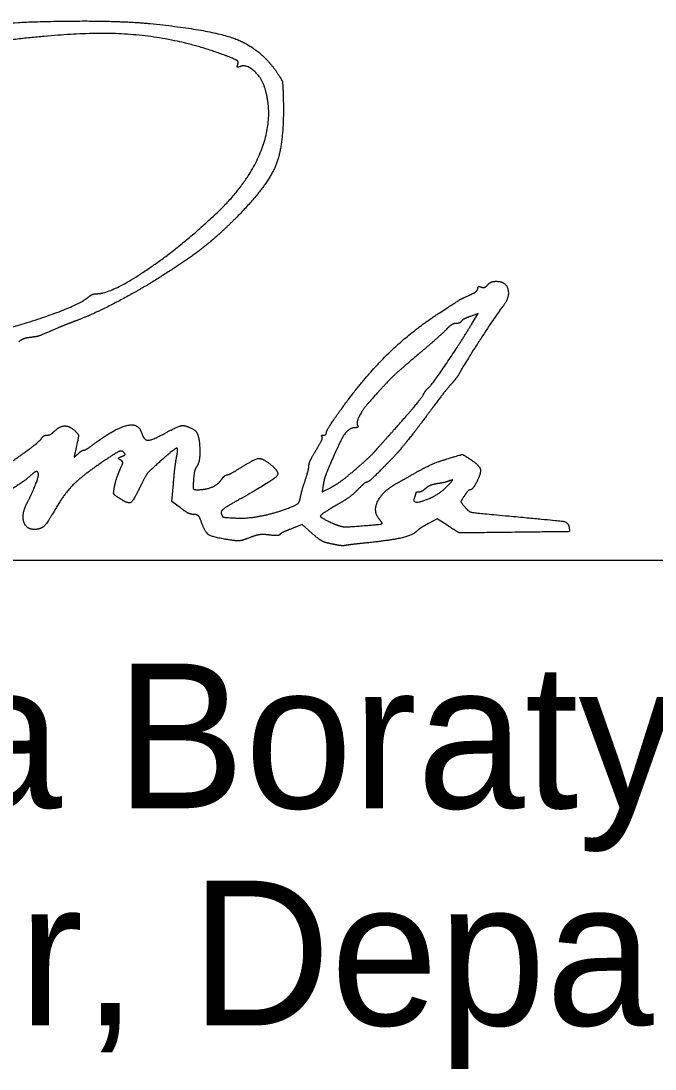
# Model space of a CAD drawing. Extents: x -19.9 to 41.9, y 0 to 32.3.
# Drawn here: x 25.07 to 25.683, y 8.241 to 9.255 of the extents above; entities that cross this region are included whole.
import ezdxf

# ---------------------------------------------------------------- set-up
doc = ezdxf.new("R2010")
doc.units = 0
doc.layers.add('SH_Data', color=7, linetype='Continuous')
doc.layers.add('SH_Text', color=7, linetype='Continuous')

msp = doc.modelspace()

# ---------------------------------------------------------------- linework, layer by layer
at = {"layer": 'SH_Data'}
msp.add_line((24.4746, 8.7333), (27.9746, 8.7333), dxfattribs=at)
at = {"layer": 'SH_Text'}
for points in [[(25.5064, 8.9628), (25.5118, 8.9717), (25.5044, 8.9691)], [(25.224, 8.7838), (25.2157, 8.7901), (25.2172, 8.8072)], [(25.362, 8.8058), (25.361, 8.7993), (25.3696, 8.8037)], [(25.4828, 8.7664), (25.4722, 8.7733), (25.4638, 8.7687)], [(25.351, 8.7594), (25.3418, 8.7677), (25.3313, 8.7636)]]:
    msp.add_lwpolyline(points, dxfattribs=at)
for points in [[(25.0365, 9.2492), (25.0433, 9.2534), (25.1603, 9.2556), (25.1947, 9.2523)], [(25.1947, 9.2523), (25.2539, 9.2464), (25.3015, 9.2281), (25.3173, 9.2051)], [(25.2672, 9.2215), (25.2166, 9.2405), (25.1086, 9.2445), (25.0183, 9.2307)], [(25.2795, 9.2129), (25.2805, 9.2154), (25.277, 9.2178), (25.2672, 9.2215)], [(25.2819, 9.2108), (25.2793, 9.2098), (25.2786, 9.2104), (25.2795, 9.2129)], [(25.3053, 9.1909), (25.302, 9.2007), (25.2876, 9.213), (25.2819, 9.2108)], [(25.3173, 9.2051), (25.3222, 9.1978), (25.3231, 9.1935), (25.3235, 9.1756)], [(25.2598, 9.0697), (25.2907, 9.0991), (25.3146, 9.1627), (25.3053, 9.1909)], [(25.3235, 9.1756), (25.3242, 9.1349), (25.3081, 9.0952), (25.2787, 9.0653)], [(25.1431, 8.991), (25.1572, 8.991), (25.2253, 9.0369), (25.2598, 9.0697)], [(25.2787, 9.0653), (25.2601, 9.0464), (25.2277, 9.0215), (25.1972, 9.0026)], [(25.1972, 9.0026), (25.178, 8.9908), (25.1368, 8.9698), (25.1227, 8.9647)], [(25.5212, 8.9996), (25.5228, 9.0015), (25.5265, 9.003), (25.5294, 9.003)], [(25.5294, 9.003), (25.5389, 9.003), (25.5426, 8.987), (25.5352, 8.978)], [(25.5037, 8.9897), (25.508, 8.9916), (25.5115, 8.9944), (25.5115, 8.996)], [(25.5115, 8.996), (25.5115, 8.9975), (25.513, 8.9982), (25.5149, 8.9974)], [(25.5149, 8.9974), (25.5168, 8.9967), (25.5196, 8.9977), (25.5212, 8.9996)], [(25.0231, 8.9491), (25.06, 8.9573), (25.1263, 8.9802), (25.1349, 8.9877)], [(25.1349, 8.9877), (25.137, 8.9895), (25.1406, 8.991), (25.1431, 8.991)], [(25.4747, 8.9726), (25.4937, 8.9849), (25.4955, 8.986), (25.5037, 8.9897)], [(25.3801, 8.8801), (25.4023, 8.9109), (25.4474, 8.955), (25.4747, 8.9726)], [(25.5352, 8.978), (25.531, 8.973), (25.4982, 8.9225), (25.495, 8.9164)], [(25.1227, 8.9647), (25.1181, 8.963), (25.111, 8.9602), (25.1071, 8.9585)], [(25.4636, 8.8998), (25.4664, 8.9018), (25.4946, 8.9433), (25.5064, 8.9628)], [(25.4904, 8.9622), (25.4882, 8.9622), (25.4842, 8.9598), (25.4816, 8.9568)], [(25.4957, 8.9644), (25.495, 8.9632), (25.4926, 8.9622), (25.4904, 8.9622)], [(25.5044, 8.9691), (25.5004, 8.9677), (25.4965, 8.9656), (25.4957, 8.9644)], [(25.1071, 8.9585), (25.09, 8.9511), (25.0851, 8.9494), (25.0785, 8.9486)], [(25.4816, 8.9568), (25.4789, 8.9539), (25.4664, 8.9428), (25.4539, 8.9322)], [(25.0785, 8.9486), (25.0746, 8.9482), (25.0698, 8.9463), (25.0677, 8.9445)], [(25.4539, 8.9322), (25.4343, 8.9157), (25.4226, 8.9043), (25.4059, 8.8855)], [(25.495, 8.9164), (25.4933, 8.9129), (25.4894, 8.9075), (25.4864, 8.9042)], [(25.4864, 8.9042), (25.4834, 8.901), (25.4745, 8.8897), (25.4666, 8.879)], [(25.4284, 8.8569), (25.4437, 8.874), (25.4573, 8.8904), (25.4597, 8.8947)], [(25.4597, 8.8947), (25.4609, 8.8969), (25.4627, 8.8992), (25.4636, 8.8998)], [(25.4059, 8.8855), (25.4, 8.8788), (25.3938, 8.866), (25.3952, 8.8636)], [(25.3651, 8.8568), (25.3651, 8.8582), (25.3718, 8.8687), (25.3801, 8.8801)], [(25.4666, 8.879), (25.4587, 8.8684), (25.451, 8.8582), (25.4496, 8.8563)], [(25.1022, 8.8581), (25.1072, 8.8631), (25.1172, 8.8631), (25.1221, 8.8582)], [(25.1402, 8.8456), (25.1605, 8.8607), (25.1832, 8.8663), (25.1862, 8.8569)], [(25.21, 8.8565), (25.2219, 8.8631), (25.2292, 8.8639), (25.2374, 8.8593)], [(25.393, 8.8614), (25.3866, 8.8614), (25.3771, 8.8463), (25.365, 8.817)], [(25.3952, 8.8636), (25.396, 8.8624), (25.3949, 8.8614), (25.393, 8.8614)], [(25.0471, 8.8194), (25.0657, 8.8317), (25.0881, 8.8484), (25.0898, 8.8512)], [(25.0898, 8.8512), (25.0909, 8.8529), (25.0932, 8.8542), (25.095, 8.8542)], [(25.095, 8.8542), (25.0969, 8.8542), (25.1001, 8.856), (25.1022, 8.8581)], [(25.1221, 8.8582), (25.1253, 8.8551), (25.1255, 8.8526), (25.1234, 8.8434)], [(25.1862, 8.8569), (25.1886, 8.8493), (25.1967, 8.8492), (25.21, 8.8565)], [(25.2374, 8.8593), (25.2418, 8.8568), (25.2435, 8.8288), (25.2396, 8.8236)], [(25.3553, 8.8399), (25.3592, 8.8462), (25.3617, 8.852), (25.3609, 8.8528)], [(25.3609, 8.8528), (25.3601, 8.8536), (25.3607, 8.8542), (25.3623, 8.8542)], [(25.3623, 8.8542), (25.3638, 8.8542), (25.3651, 8.8554), (25.3651, 8.8568)], [(25.4128, 8.8394), (25.4159, 8.8429), (25.4229, 8.8508), (25.4284, 8.8569)], [(25.4496, 8.8563), (25.4363, 8.8399), (25.4318, 8.8348), (25.4199, 8.8226)], [(25.1234, 8.8434), (25.1211, 8.8332), (25.1212, 8.8327), (25.125, 8.8361)], [(25.1308, 8.8398), (25.1318, 8.8398), (25.136, 8.8424), (25.1402, 8.8456)], [(25.2201, 8.832), (25.222, 8.8415), (25.2193, 8.8419), (25.21, 8.8337)], [(25.3483, 8.8252), (25.3483, 8.827), (25.3515, 8.8336), (25.3553, 8.8399)], [(25.125, 8.8361), (25.1272, 8.8382), (25.1299, 8.8398), (25.1308, 8.8398)], [(25.1689, 8.8378), (25.1671, 8.8396), (25.1612, 8.8368), (25.1487, 8.8283)], [(25.1661, 8.8301), (25.1639, 8.8315), (25.1642, 8.8324), (25.1673, 8.8336)], [(25.1654, 8.8203), (25.1682, 8.8265), (25.1684, 8.8287), (25.1661, 8.8301)], [(25.1673, 8.8336), (25.1703, 8.8347), (25.1707, 8.8359), (25.1689, 8.8378)], [(25.21, 8.8337), (25.1941, 8.8197), (25.1904, 8.8152), (25.1849, 8.8039)], [(25.2172, 8.8072), (25.218, 8.8166), (25.2193, 8.8277), (25.2201, 8.832)], [(25.2827, 8.823), (25.2956, 8.8313), (25.3032, 8.8321), (25.3109, 8.826)], [(25.3927, 8.8206), (25.4006, 8.8274), (25.4097, 8.8359), (25.4128, 8.8394)], [(25.4527, 8.8186), (25.4606, 8.8231), (25.4738, 8.8288), (25.482, 8.8313)], [(25.482, 8.8313), (25.496, 8.8355), (25.4972, 8.8355), (25.5031, 8.8317)], [(25.5031, 8.8317), (25.5127, 8.8254), (25.5151, 8.818), (25.5105, 8.809)], [(25.1487, 8.8283), (25.129, 8.8149), (25.1118, 8.7978), (25.1035, 8.7834)], [(25.1603, 8.8046), (25.1611, 8.8088), (25.1634, 8.8158), (25.1654, 8.8203)], [(25.2396, 8.8236), (25.2383, 8.822), (25.237, 8.8163), (25.2366, 8.811)], [(25.2691, 8.8158), (25.2703, 8.8158), (25.2764, 8.8191), (25.2827, 8.823)], [(25.3109, 8.826), (25.3206, 8.8184), (25.3137, 8.8105), (25.2822, 8.7927)], [(25.3448, 8.811), (25.3467, 8.817), (25.3483, 8.8233), (25.3483, 8.8252)], [(25.3696, 8.8037), (25.3744, 8.8062), (25.3848, 8.8137), (25.3927, 8.8206)], [(25.4199, 8.8226), (25.4124, 8.8149), (25.4053, 8.8086), (25.4043, 8.8086)], [(25.0791, 8.8152), (25.0695, 8.806), (25.0307, 8.7873), (25.0123, 8.7828)], [(25.0761, 8.7894), (25.0802, 8.7971), (25.0867, 8.8134), (25.0867, 8.8161)], [(25.0867, 8.8161), (25.0867, 8.8192), (25.0827, 8.8187), (25.0791, 8.8152)], [(25.2366, 8.811), (25.2361, 8.8034), (25.2368, 8.8014), (25.24, 8.8014)], [(25.24, 8.8014), (25.2483, 8.8014), (25.2603, 8.8063), (25.2635, 8.811)], [(25.2635, 8.811), (25.2654, 8.8136), (25.2679, 8.8158), (25.2691, 8.8158)], [(25.34, 8.794), (25.3407, 8.7974), (25.3428, 8.8051), (25.3448, 8.811)], [(25.365, 8.817), (25.3639, 8.8144), (25.3626, 8.8093), (25.362, 8.8058)], [(25.4331, 8.8076), (25.436, 8.8091), (25.4448, 8.8141), (25.4527, 8.8186)], [(25.4839, 8.8099), (25.4812, 8.8089), (25.4759, 8.8077), (25.4721, 8.8072)], [(25.4815, 8.8044), (25.487, 8.8099), (25.4875, 8.8113), (25.4839, 8.8099)], [(25.1649, 8.7931), (25.1599, 8.7964), (25.1591, 8.7984), (25.1603, 8.8046)], [(25.1849, 8.8039), (25.1782, 8.7902), (25.1734, 8.7876), (25.1649, 8.7931)], [(25.3957, 8.8017), (25.3921, 8.7979), (25.384, 8.7917), (25.3777, 8.7881)], [(25.4043, 8.8086), (25.4032, 8.8086), (25.3993, 8.8055), (25.3957, 8.8017)], [(25.4161, 8.7732), (25.41, 8.7806), (25.4198, 8.8003), (25.4331, 8.8076)], [(25.4501, 8.7933), (25.4475, 8.7868), (25.473, 8.7957), (25.4815, 8.8044)], [(25.4611, 8.8026), (25.4589, 8.8007), (25.4558, 8.799), (25.4543, 8.799)], [(25.4721, 8.8072), (25.4682, 8.8066), (25.4633, 8.8046), (25.4611, 8.8026)], [(25.5045, 8.8014), (25.5034, 8.8014), (25.5007, 8.7988), (25.4986, 8.7956)], [(25.5105, 8.809), (25.5083, 8.8048), (25.5056, 8.8014), (25.5045, 8.8014)], [(25.0828, 8.763), (25.0744, 8.763), (25.0704, 8.7788), (25.0761, 8.7894)], [(25.2822, 8.7927), (25.2689, 8.7853), (25.2627, 8.7805), (25.2635, 8.7783)], [(25.3273, 8.7833), (25.3361, 8.7867), (25.3391, 8.7892), (25.34, 8.794)], [(25.4515, 8.798), (25.4515, 8.7975), (25.4508, 8.7953), (25.4501, 8.7933)], [(25.4543, 8.799), (25.4528, 8.799), (25.4515, 8.7986), (25.4515, 8.798)], [(25.4986, 8.7956), (25.4951, 8.7903), (25.4952, 8.7894), (25.499, 8.7847)], [(25.1035, 8.7834), (25.0953, 8.7693), (25.0889, 8.763), (25.0828, 8.763)], [(25.237, 8.7774), (25.2345, 8.7774), (25.2286, 8.7803), (25.224, 8.7838)], [(25.2775, 8.774), (25.288, 8.7734), (25.3142, 8.7783), (25.3273, 8.7833)], [(25.3777, 8.7881), (25.3598, 8.7777), (25.3587, 8.7744), (25.3717, 8.7688)], [(25.499, 8.7847), (25.5026, 8.7802), (25.5076, 8.7791), (25.5415, 8.776)], [(25.2445, 8.7696), (25.2427, 8.7748), (25.2401, 8.7774), (25.237, 8.7774)], [(25.2699, 8.7531), (25.2549, 8.7555), (25.248, 8.76), (25.2445, 8.7696)], [(25.2635, 8.7783), (25.2648, 8.7749), (25.2656, 8.7747), (25.2775, 8.774)], [(25.3985, 8.7664), (25.418, 8.768), (25.4198, 8.7687), (25.4161, 8.7732)], [(25.5415, 8.776), (25.5906, 8.7715), (25.5989, 8.7699), (25.5998, 8.7651)], [(25.3313, 8.7636), (25.3254, 8.7614), (25.3204, 8.7588), (25.32, 8.7579)], [(25.3656, 8.75), (25.3626, 8.7506), (25.356, 8.7549), (25.351, 8.7594)], [(25.3717, 8.7688), (25.3785, 8.7659), (25.385, 8.7653), (25.3985, 8.7664)], [(25.4521, 8.7609), (25.4484, 8.7572), (25.4269, 8.7523), (25.4035, 8.7499)], [(25.4638, 8.7687), (25.4592, 8.7663), (25.4539, 8.7627), (25.4521, 8.7609)], [(25.5295, 8.76), (25.4938, 8.7596), (25.4934, 8.7597), (25.4828, 8.7664)], [(25.5998, 8.7651), (25.6006, 8.7609), (25.5986, 8.7608), (25.5295, 8.76)], [(25.291, 8.755), (25.284, 8.7523), (25.2785, 8.7517), (25.2699, 8.7531)], [(25.3099, 8.7576), (25.3041, 8.7584), (25.2968, 8.7574), (25.291, 8.755)], [(25.32, 8.7579), (25.3196, 8.7571), (25.315, 8.7569), (25.3099, 8.7576)], [(25.3759, 8.7478), (25.3732, 8.7484), (25.3686, 8.7493), (25.3656, 8.75)], [(25.4035, 8.7499), (25.3949, 8.749), (25.3863, 8.748), (25.3843, 8.7476)], [(25.3843, 8.7476), (25.3823, 8.7472), (25.3785, 8.7473), (25.3759, 8.7478)]]:
    msp.add_open_spline(points, degree=2, dxfattribs=at)

# ---------------------------------------------------------------- texts
for s, p in [('Pamela Boratyn', (24.4746, 8.4933)), ('Director, Department of Transportation', (24.4746, 8.2833))]:
    msp.add_text(s, height=0.14, dxfattribs=at).set_placement(p)

doc.saveas('drawing.dxf')
